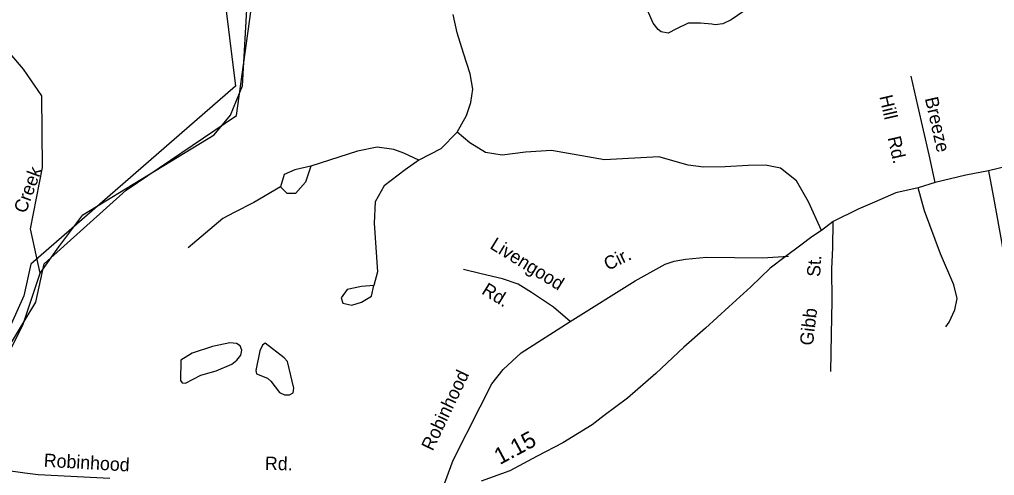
# Model space of a CAD drawing. Extents: x 1551653 to 1702041, y 811336 to 920032.
# Drawn here: x 1601655 to 1606474, y 864750 to 867003 of the extents above; entities that cross this region are included whole.
import ezdxf

# ---------------------------------------------------------------- set-up
doc = ezdxf.new("R2010")
doc.units = 0
for name, color, linetype in [('Old_Level_10', 7, 'Continuous'), ('Old_Level_11', 7, 'Continuous'), ('Old_Level_17', 7, 'Continuous'), ('Old_Level_21', 7, 'Continuous'), ('Old_Level_32', 7, 'Continuous'), ('Old_Level_35', 7, 'Continuous'), ('Old_Level_48', 7, 'Continuous'), ('Old_Level_49', 7, 'Continuous'), ('Old_Level_59', 7, 'Continuous'), ('Old_Level_62', 7, 'Continuous')]:
    doc.layers.add(name, color=color, linetype=linetype)

msp = doc.modelspace()

# ---------------------------------------------------------------- linework, layer by layer
at = {"layer": 'Old_Level_32'}
for points in [[(1606628.904, 866299.702), (1606443.864, 866255.575), (1606332.442, 866233.994), (1606180.64, 866197.707), (1606096.792, 866171.885), (1605987.144, 866146.063), (1605880.722, 866100.877), (1605800.099, 866065.371), (1605677.288, 866004.509), (1605618.389, 865959.718), (1605571.891, 865928.403), (1605517.232, 865887.488), (1605440.241, 865830.818), (1605365.254, 865774.309), (1605269.301, 865682.856), (1605160.754, 865582.598), (1605045.945, 865478.163), (1604939.486, 865384.171), (1604799.627, 865254.672), (1604659.769, 865131.439), (1604544.961, 865045.802), (1604486.029, 864999.748), (1604339.812, 864910.919), (1604214.482, 864845.603), (1604078.709, 864772.451), (1603937.715, 864722.811)], [(1602101.643, 864735.874), (1601746.544, 864754.163), (1601682.018, 864762.385), (1601576.532, 864775.919), (1601407.483, 864790.807), (1601340.316, 864789.568), (1601315.201, 864791.795)]]:
    msp.add_lwpolyline(points, dxfattribs=at)
at = {"layer": 'Old_Level_35'}
for points in [[(1605486.319, 867216.955), (1605173.366, 867000.716), (1605132.113, 866980.947), (1605093.216, 866976.352), (1605077.764, 866978.93), (1605021.108, 866984.084), (1604985.055, 866984.084), (1604960.506, 866985.077), (1604902.984, 866957.234), (1604861.442, 866935.115), (1604826.354, 866941.48), (1604811.473, 866952.647), (1604786.76, 866984.084), (1604758.432, 867048.517)], [(1603818.463, 866445.429), (1603864.818, 866527.902), (1603885.42, 866592.335), (1603895.721, 866659.345), (1603882.844, 866734.086), (1603849.366, 866837.178), (1603818.463, 866937.693), (1603797.861, 867027.898)], [(1606180.64, 866197.707), (1606151.017, 866333.684), (1606095.551, 866578.549), (1606062.267, 866723.103)], [(1603818.463, 866445.429), (1603737.794, 866364.139), (1603629.298, 866307.976)], [(1605618.389, 865959.718), (1605555.504, 866101.321), (1605495.763, 866205.164), (1605417.155, 866268.099), (1605341.693, 866283.832), (1605256.797, 866280.686), (1605143.603, 866274.392), (1605036.56, 866272.75), (1604959.302, 866283.059), (1604815.087, 866324.296), (1604546.189, 866309.006), (1604284.585, 866355.223), (1604155.822, 866347.492), (1604039.935, 866332.028), (1603957.527, 866344.914), (1603880.269, 866393.883), (1603818.463, 866445.429)], [(1603629.298, 866307.976), (1603554.473, 866341.674), (1603505.837, 866360.395), (1603423.53, 866371.627), (1603326.257, 866352.907), (1603094.301, 866278.023)], [(1603629.298, 866307.976), (1603561.956, 866259.301), (1603457.201, 866180.673), (1603412.306, 866102.045), (1603408.565, 865997.207), (1603424.494, 865755.61), (1603405.788, 865688.214)], [(1603094.301, 866278.023), (1603068.112, 866199.394), (1603019.476, 866143.231), (1602978.323, 866143.231), (1602944.651, 866176.929)], [(1603094.301, 866278.023), (1603015.735, 866259.301), (1602963.357, 866236.836), (1602944.651, 866176.929)], [(1606443.864, 866255.575), (1606472.162, 866104.532), (1606509.894, 865896.847), (1606531.904, 865739.51), (1606522.471, 865692.309), (1606531.904, 865632.521), (1606528.759, 865525.532), (1606519.327, 865434.276), (1606528.759, 865358.755), (1606557.058, 865346.168), (1606575.227, 865340.58), (1606586.904, 865334.139), (1606608.438, 865333.651), (1606679.085, 865324.212), (1606830.611, 865330.434), (1606959.805, 865345.13)], [(1602944.651, 866176.929), (1602813.708, 866098.3), (1602716.436, 866049.626), (1602660.317, 866019.672), (1602489.184, 865875.424)], [(1606233.045, 865484.546), (1606249.534, 865508.227), (1606278.553, 865567.672), (1606289.924, 865625.074), (1606272.864, 865691.655), (1606207.733, 865844.663), (1606127.818, 866058.203), (1606096.792, 866171.885)], [(1605665.554, 865264.289), (1605668.698, 865446.8), (1605671.842, 865613.577), (1605669.508, 865770.815), (1605675.414, 865874.555), (1605677.288, 866004.509)], [(1604376.529, 865510.919), (1604698.227, 865711.836), (1604845.772, 865794.14), (1604891.729, 865808.664), (1604947.361, 865818.347), (1605051.369, 865828.03), (1605327.109, 865825.609), (1605455.304, 865832.871)], [(1604376.529, 865510.919), (1604294.291, 865581.119), (1604185.446, 865653.74), (1604120.139, 865694.891), (1604042.738, 865721.52), (1603936.312, 865745.726), (1603849.236, 865767.513)], [(1603405.788, 865688.214), (1603345.928, 865684.47), (1603274.844, 865669.493), (1603244.915, 865628.306), (1603252.397, 865602.097)], [(1603252.397, 865602.097), (1603297.292, 865590.864), (1603345.928, 865605.841), (1603394.564, 865635.795), (1603405.788, 865688.214)], [(1603745.228, 864683.041), (1603798.442, 864825.862), (1603931.474, 865089.718), (1603989.525, 865203.491), (1604045.157, 865273.691), (1604134.651, 865355.995), (1604376.529, 865510.919)]]:
    msp.add_lwpolyline(points, dxfattribs=at)
at = {"layer": 'Old_Level_48'}
msp.add_lwpolyline([(1601198.406, 872387.726), (1601126.416, 871383.307), (1601135.837, 870851.477), (1601210.004, 870685.931), (1601509.532, 870720.8), (1601562.316, 870270.572), (1601525.891, 870117.452), (1601671.59, 869913.29), (1601540.461, 869526.842), (1601575.882, 868902.393), (1601600.797, 868885.477), (1601607.87, 868777.003), (1601736.85, 868400.206), (1601849.832, 868191.046), (1601989.884, 868024.127), (1602171.872, 867885.817), (1602442.845, 867607.858), (1602662.461, 867152.321), (1602722.848, 866673.1), (1601710.806, 865794.115), (1601675.846, 865637.246), (1601451.824, 865139.566), (1601204.839, 864744.009)], dxfattribs=at)
at = {"layer": 'Old_Level_49'}
msp.add_lwpolyline([(1601219.912, 864681.148), (1601451.824, 865139.566), (1601736.428, 865606.433), (1601777.461, 865795.228), (1602182.318, 866158.887), (1602728.057, 866528.269), (1602797.675, 867040.132), (1602687.024, 867268.508), (1602313.624, 867748.705), (1601948.43, 868081.148), (1601736.85, 868400.206), (1601607.87, 868777.003), (1601600.797, 868885.477), (1601575.882, 868902.393), (1601540.461, 869526.842), (1601665.92, 869856.213), (1601525.891, 870117.452), (1601493.232, 870216.473), (1601576.605, 870220.935), (1601523.921, 870750.665), (1601216.137, 870770.079), (1601180.259, 870843.49), (1601231.811, 872433.975)], dxfattribs=at)
at = {"layer": 'Old_Level_59'}
for points in [[(1601757.458, 865749.534), (1601848.979, 865879.583), (1601967.659, 866038.602), (1602617.561, 866432.806), (1602698.464, 866529.35), (1602757.586, 866675.724), (1602782.034, 867111.847)], [(1601757.458, 865749.534), (1601708.678, 865968.269), (1601768.082, 866270.86), (1601764.971, 866625.895), (1601674.733, 866756.697), (1601422.301, 867051.181)], [(1600311.077, 862435.43), (1600315.656, 862785.964), (1600459.851, 863318.134), (1600546.977, 863735.455), (1600789.685, 864109.176), (1601301.318, 864786.365), (1601458.222, 865129.071), (1601578.464, 865310.726), (1601671.481, 865492.38), (1601757.458, 865749.534)]]:
    msp.add_lwpolyline(points, dxfattribs=at)
at = {"layer": 'Old_Level_62'}
for points in [[(1602626.764, 865267.254), (1602704.684, 865300.677), (1602729.803, 865320.157), (1602749.283, 865344.353), (1602753.486, 865369.165), (1602745.079, 865390.695), (1602727.65, 865402.486), (1602693.816, 865404.639), (1602609.642, 865386.697), (1602507.731, 865354.401), (1602452.47, 865320.26), (1602450.112, 865218.656), (1602459.442, 865207.379), (1602475.641, 865206.353), (1602551.51, 865245.826), (1602626.764, 865267.254)], [(1602896.852, 865215.339), (1602940.836, 865160.898), (1602964.724, 865148.595), (1602988.715, 865148.287), (1603006.863, 865159.258), (1603011.374, 865181.506), (1602980.206, 865313.97), (1602963.289, 865332.117), (1602869.785, 865403.475), (1602855.944, 865393.325), (1602842.821, 865365.233), (1602823.751, 865269.371), (1602827.032, 865252.146), (1602879.935, 865231.026), (1602896.852, 865215.339)]]:
    msp.add_lwpolyline(points, dxfattribs=at)

# ---------------------------------------------------------------- texts
at = {"layer": 'Old_Level_10'}
for s, rotation, p in [('Hill', 282.966597, (1605904.744, 866622.083)), ('Breeze', 282.763017, (1606129.736, 866612.935)), ('Rd.', 282.763017, (1605945.47, 866418.777)), ('Livengood', 328.371586, (1603975.626, 865874.405)), ('Cir.', 25.906908, (1604562.993, 865760.787)), ('St.', 86.741897, (1605612.38, 865730.029)), ('Rd.', 328.371586, (1603934.658, 865650.543)), ('Gibb', 83.177967, (1605576.414, 865389.47)), ('Robinhood', 64.58525, (1603697.072, 864867.419))]:
    msp.add_text(s, height=65.6167, rotation=rotation, dxfattribs=at).set_placement(p)
at = {"layer": 'Old_Level_11'}
for s, rotation, p in [('Robinhood', 356.784439, (1601773.607, 864793.451)), ('Rd.', 358.972836, (1602867.656, 864777.788))]:
    msp.add_text(s, height=65.6167, rotation=rotation, dxfattribs=at).set_placement(p)
at = {"layer": 'Old_Level_17'}
msp.add_text('1.15', height=82.0208, rotation=28.315181, dxfattribs=at).set_placement((1604028.945, 864801.109))
at = {"layer": 'Old_Level_21'}
msp.add_text('Creek', height=65.6167, rotation=69.795422, dxfattribs=at).set_placement((1601685.767, 866041.145))

doc.saveas('drawing.dxf')
